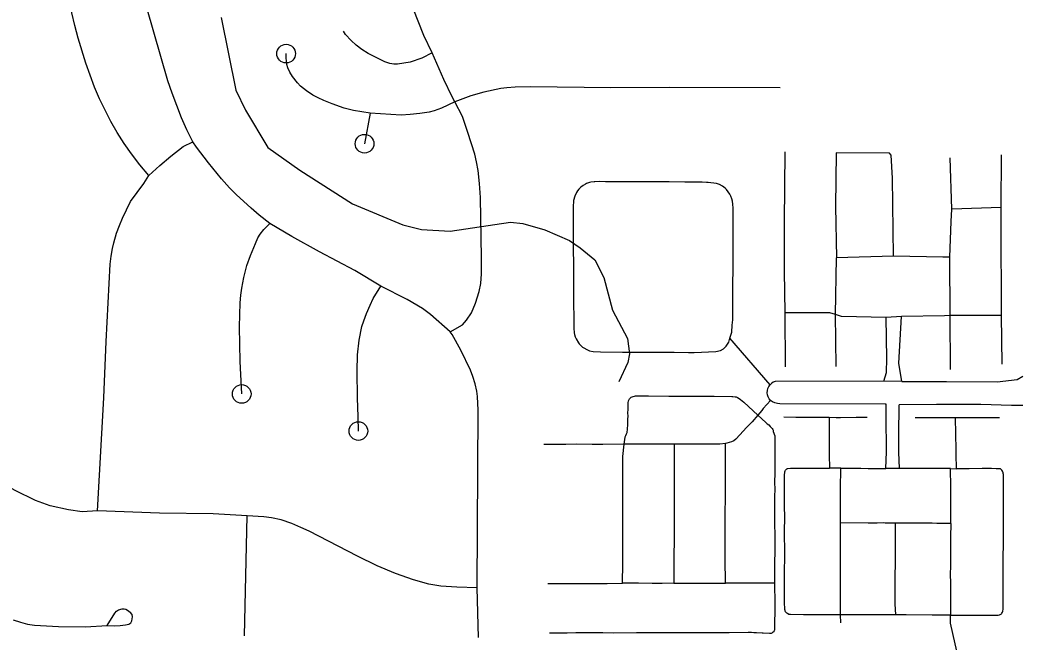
# Model space of a CAD drawing. Extents: x -19 to 366, y -4 to 359.
# Drawn here: x 146.741 to 147.247, y 192.473 to 192.788 of the extents above; entities that cross this region are included whole.
import ezdxf

# ---------------------------------------------------------------- set-up
doc = ezdxf.new("R2010")
doc.units = 0
for name, color, linetype in [('Level 33', 7, 'Continuous'), ('Level 35', 7, 'Continuous'), ('Level 60', 7, 'Continuous')]:
    doc.layers.add(name, color=color, linetype=linetype)

msp = doc.modelspace()

# ---------------------------------------------------------------- linework, layer by layer
at = {"layer": 'Level 33'}
for points in [[(146.82854, 192.72648), (146.82563, 192.73253), (146.82294, 192.73867), (146.82043, 192.74489), (146.81811, 192.75119), (146.816, 192.75756), (146.79076, 192.84528), (146.7889, 192.85276), (146.78728, 192.86029), (146.78584, 192.86786), (146.78464, 192.87547), (146.78366, 192.88311), (146.78288, 192.89077), (146.78232, 192.89845), (146.782, 192.90615), (146.78188, 192.91385), (146.78199, 192.92364), (146.7822, 192.9397), (146.78223, 192.96706), (146.78247, 192.97748)], [(146.80624, 192.70948), (146.80167, 192.71481), (146.79741, 192.72036), (146.79372, 192.72571), (146.79027, 192.7312), (146.78704, 192.73682), (146.78405, 192.74258), (146.78127, 192.74838), (146.77875, 192.75429), (146.77644, 192.76028), (146.77434, 192.76637), (146.77038, 192.7791), (146.76872, 192.78553), (146.76727, 192.79203), (146.76608, 192.79857), (146.7651, 192.80514), (146.76206, 192.83249), (146.76077, 192.83839)], [(146.95013, 192.77161), (146.94591, 192.78044), (146.94041, 192.79415)], [(146.95013, 192.77161), (146.94486, 192.76898), (146.93897, 192.76701), (146.93254, 192.76591), (146.93062, 192.76595), (146.92864, 192.7663), (146.92606, 192.76717), (146.92265, 192.76877), (146.91759, 192.77143), (146.91433, 192.77346), (146.9115, 192.77561), (146.90889, 192.77799), (146.90615, 192.78103), (146.90508, 192.78263)], [(146.91855, 192.741), (146.9101, 192.74242), (146.90545, 192.74367), (146.8993, 192.74576), (146.8951, 192.74742), (146.89217, 192.74881), (146.88959, 192.75027), (146.88628, 192.75246), (146.88332, 192.75477), (146.88166, 192.75647), (146.87922, 192.75964), (146.8779, 192.7618), (146.87684, 192.7641), (146.87634, 192.76577), (146.87598, 192.76917), (146.87596, 192.77129)], [(146.96165, 192.74677), (146.96027, 192.74934), (146.95607, 192.75818), (146.95013, 192.77161)], [(147.1266, 192.75392), (147.07045, 192.75405), (147.0408, 192.75396), (146.9999, 192.75448), (146.99214, 192.75426), (146.98794, 192.75395), (146.98492, 192.75352), (146.97628, 192.75168), (146.9697, 192.74982), (146.96165, 192.74677)], [(146.96165, 192.74677), (146.9548, 192.74364), (146.95113, 192.7423), (146.94856, 192.7416), (146.94376, 192.74084), (146.93889, 192.74032), (146.93428, 192.74006), (146.91855, 192.741)], [(146.9592, 192.63009), (146.96542, 192.63362), (146.96752, 192.63599), (146.96997, 192.63968), (146.97207, 192.64461), (146.97396, 192.65043), (146.97471, 192.65455), (146.97504, 192.6594), (146.97508, 192.66765), (146.97454, 192.69819), (146.97407, 192.70542), (146.97333, 192.71189), (146.9725, 192.71641), (146.97166, 192.72017), (146.96825, 192.7312), (146.96538, 192.73929), (146.96165, 192.74677)], [(146.91855, 192.741), (146.91575, 192.72555)], [(146.80624, 192.70948), (146.81184, 192.71456), (146.81746, 192.71926), (146.82378, 192.72412), (146.82854, 192.72648)], [(146.86762, 192.68506), (146.86233, 192.6893), (146.85827, 192.69286), (146.85063, 192.69981), (146.84721, 192.70319), (146.84324, 192.70766), (146.83653, 192.71586), (146.83044, 192.72373), (146.82854, 192.72648)], [(147.12922, 192.63964), (147.12892, 192.66082), (147.12888, 192.6859), (147.12923, 192.7215)], [(147.18411, 192.66848), (147.18364, 192.70802), (147.18295, 192.71974), (147.18219, 192.7207), (147.15502, 192.72094), (147.15477, 192.69374), (147.15519, 192.66762)], [(147.21376, 192.69233), (147.21296, 192.71835)], [(147.23879, 192.69308), (147.23906, 192.71982)], [(146.78022, 192.53912), (146.7835, 192.59649), (146.78456, 192.62516), (146.78668, 192.66442), (146.78712, 192.66843), (146.78783, 192.67241), (146.78851, 192.67524), (146.78992, 192.68019), (146.79132, 192.68397), (146.79294, 192.68767), (146.79707, 192.69621), (146.80383, 192.70537), (146.80624, 192.70948)], [(147.10119, 192.62675), (147.10206, 192.62993), (147.10232, 192.63335), (147.10271, 192.63614), (147.10268, 192.63785), (147.10264, 192.64076), (147.10267, 192.64441), (147.10271, 192.64708), (147.10279, 192.66894), (147.10277, 192.67428), (147.10277, 192.67674), (147.10281, 192.68474), (147.10281, 192.68715), (147.1028, 192.69223), (147.10279, 192.6928), (147.10268, 192.6949), (147.10246, 192.69644), (147.10222, 192.69749), (147.1017, 192.69894), (147.1012, 192.6999), (147.09937, 192.70237), (147.09869, 192.70298), (147.09816, 192.7034), (147.09733, 192.704), (147.09584, 192.70482), (147.09443, 192.70533), (147.09008, 192.70583), (147.08925, 192.7059), (147.08702, 192.706), (147.07825, 192.70609), (147.07027, 192.70613), (147.06833, 192.70614), (147.05743, 192.70616), (147.05381, 192.70618), (147.04291, 192.70624), (147.03806, 192.70627), (147.03481, 192.70628), (147.03264, 192.70623), (147.03226, 192.70621), (147.03053, 192.706), (147.02992, 192.70584), (147.02845, 192.70536), (147.02782, 192.70504), (147.0267, 192.70441), (147.02556, 192.70355), (147.02455, 192.70255), (147.02375, 192.70159), (147.02328, 192.70079), (147.02239, 192.69892), (147.02181, 192.6967), (147.02168, 192.69337), (147.02161, 192.68909), (147.02162, 192.6835), (147.02182, 192.65289), (147.02185, 192.64251), (147.02188, 192.63912), (147.02191, 192.63403), (147.02198, 192.63182), (147.02212, 192.62944), (147.02229, 192.62872), (147.02265, 192.62752), (147.02311, 192.62645), (147.02436, 192.62445), (147.0247, 192.62398), (147.02534, 192.62331), (147.02641, 192.62232), (147.02708, 192.62187), (147.0286, 192.62099), (147.02992, 192.62045), (147.03173, 192.62001), (147.03548, 192.61983), (147.04664, 192.61969), (147.05898, 192.61964), (147.06407, 192.61963), (147.07281, 192.61963), (147.08021, 192.61957), (147.08309, 192.61961), (147.094, 192.62009), (147.0964, 192.62062), (147.09791, 192.62144), (147.09934, 192.62272), (147.10068, 192.62477), (147.10119, 192.62675)], [(147.21271, 192.66793), (147.21347, 192.68597), (147.21376, 192.69233)], [(147.23879, 192.69308), (147.21376, 192.69233)], [(147.23901, 192.63834), (147.23883, 192.68563), (147.23879, 192.69308)], [(146.85342, 192.59849), (146.85262, 192.61496), (146.85236, 192.63251), (146.85261, 192.64475), (146.85294, 192.64869), (146.85343, 192.65228), (146.85447, 192.6576), (146.85609, 192.66368), (146.85781, 192.66871), (146.86035, 192.67494), (146.86164, 192.67772), (146.86279, 192.67969), (146.86464, 192.68196), (146.86762, 192.68506)], [(146.92405, 192.65324), (146.91085, 192.66117), (146.89295, 192.67066), (146.87888, 192.67851), (146.86762, 192.68506)], [(147.15466, 192.63883), (147.15519, 192.66762)], [(147.18411, 192.66848), (147.15519, 192.66762)], [(147.21271, 192.66793), (147.2092, 192.668), (147.18411, 192.66848)], [(147.21289, 192.63826), (147.21271, 192.66793)], [(146.91263, 192.57965), (146.91256, 192.5869), (146.9121, 192.59645), (146.91196, 192.61002), (146.91223, 192.61843), (146.91305, 192.62583), (146.91445, 192.63268), (146.91536, 192.63564), (146.91676, 192.63941), (146.91858, 192.64364), (146.92021, 192.64695), (146.92405, 192.65324)], [(146.9592, 192.63009), (146.94918, 192.63889), (146.94513, 192.64188), (146.93732, 192.6465), (146.92405, 192.65324)], [(147.15466, 192.63883), (147.15179, 192.63969), (147.12922, 192.63964)], [(147.12933, 192.6122), (147.12922, 192.63964)], [(147.15507, 192.61244), (147.15466, 192.63883)], [(147.18045, 192.63729), (147.15774, 192.63786), (147.15466, 192.63883)], [(147.17929, 192.60493), (147.1806, 192.6094), (147.18072, 192.61646), (147.18045, 192.63729)], [(147.1882, 192.63788), (147.18045, 192.63729)], [(147.18834, 192.60483), (147.1868, 192.61417), (147.1882, 192.63788)], [(147.21289, 192.63826), (147.2101, 192.63822), (147.1882, 192.63788)], [(147.23901, 192.63834), (147.21289, 192.63826)], [(147.21302, 192.61087), (147.21289, 192.63826)], [(147.23939, 192.61366), (147.23901, 192.63834)], [(146.97282, 192.5001), (146.97339, 192.59029), (146.97314, 192.59725), (146.97272, 192.59997), (146.97185, 192.60368), (146.97077, 192.60732), (146.96954, 192.61053), (146.96466, 192.6208), (146.96021, 192.62863), (146.9592, 192.63009)], [(147.1216, 192.60316), (147.10119, 192.62675)], [(147.17929, 192.60493), (147.1242, 192.60485), (147.12319, 192.60443), (147.12231, 192.60384), (147.1216, 192.60316)], [(147.18834, 192.60483), (147.17929, 192.60493)], [(147.18834, 192.60483), (147.2111, 192.60475), (147.23675, 192.60465), (147.247, 192.60581), (147.24981, 192.60755)], [(147.12176, 192.59523), (147.1211, 192.59606), (147.12057, 192.59701), (147.12024, 192.59804), (147.12011, 192.59911), (147.12017, 192.60019), (147.12045, 192.60123), (147.12089, 192.60221), (147.1216, 192.60316)], [(147.04752, 192.57292), (147.04796, 192.57657), (147.04805, 192.57678), (147.04815, 192.57707), (147.04836, 192.57742), (147.04869, 192.57832), (147.04884, 192.57866), (147.04895, 192.57899), (147.0491, 192.57946), (147.04925, 192.58004), (147.04926, 192.58038), (147.04927, 192.58109), (147.04937, 192.58246), (147.04944, 192.58643), (147.04945, 192.58673), (147.04942, 192.58933), (147.04945, 192.59005), (147.04953, 192.59272), (147.04958, 192.59368), (147.04959, 192.5939), (147.04975, 192.59499), (147.05001, 192.59571), (147.05029, 192.59607), (147.05097, 192.5968), (147.05151, 192.5971), (147.05318, 192.59752), (147.05405, 192.59754), (147.05576, 192.59754), (147.05782, 192.59754), (147.05986, 192.59752), (147.07009, 192.59743), (147.07239, 192.59742), (147.07663, 192.59741), (147.07983, 192.59741), (147.08741, 192.5974), (147.09311, 192.59736), (147.10221, 192.59725), (147.10271, 192.5972), (147.10376, 192.59709), (147.10426, 192.59698), (147.105, 192.59669), (147.1058, 192.59624), (147.10652, 192.59574), (147.10827, 192.59431), (147.11531, 192.5877)], [(147.12176, 192.59523), (147.11805, 192.59102), (147.11737, 192.59005), (147.11531, 192.5877)], [(147.18046, 192.5933), (147.18001, 192.59332), (147.12656, 192.59342), (147.12527, 192.5936), (147.12403, 192.59397), (147.12285, 192.59451), (147.12176, 192.59523)], [(147.18037, 192.56068), (147.1806, 192.56906), (147.18059, 192.57089), (147.18056, 192.57268), (147.18054, 192.57491), (147.18053, 192.58158), (147.18051, 192.58394), (147.18049, 192.5853), (147.18052, 192.58738), (147.18046, 192.5933)], [(147.18717, 192.56065), (147.18692, 192.569), (147.18694, 192.57219), (147.18695, 192.57844), (147.18695, 192.58075), (147.18694, 192.58409), (147.18699, 192.58641), (147.18713, 192.59295)], [(147.24976, 192.59269), (147.244, 192.59258), (147.22841, 192.59306), (147.21145, 192.59312), (147.20605, 192.59314), (147.18713, 192.59295)], [(147.11531, 192.5877), (147.1124, 192.58441), (147.10962, 192.58144), (147.10623, 192.5778), (147.10414, 192.57554), (147.10315, 192.57471), (147.10191, 192.57414), (147.09963, 192.57344), (147.09888, 192.57335)], [(147.11531, 192.5877), (147.11945, 192.58407), (147.12015, 192.5834), (147.12084, 192.58273), (147.12154, 192.58203), (147.12196, 192.58161), (147.12257, 192.58099), (147.12299, 192.58043), (147.12309, 192.58014), (147.12315, 192.57975), (147.12316, 192.57946), (147.12394, 192.57714), (147.12397, 192.57551), (147.12395, 192.57301), (147.12395, 192.57118), (147.12389, 192.56689), (147.12388, 192.55715), (147.12387, 192.55491), (147.12389, 192.54871), (147.12387, 192.54774), (147.12382, 192.53616), (147.12381, 192.5347), (147.12393, 192.52452), (147.12394, 192.52183), (147.12383, 192.50959), (147.12383, 192.50814), (147.12381, 192.50643), (147.12383, 192.50248)], [(147.15159, 192.58645), (147.14121, 192.58645), (147.13988, 192.58647), (147.13642, 192.58653), (147.13453, 192.58657), (147.12851, 192.58668)], [(147.15159, 192.58645), (147.15154, 192.58084), (147.15149, 192.56903), (147.15148, 192.56766), (147.15167, 192.5608)], [(147.17077, 192.58647), (147.16648, 192.58648), (147.16523, 192.58647), (147.15727, 192.58643), (147.15511, 192.58644), (147.15159, 192.58645)], [(147.21572, 192.58634), (147.21276, 192.58636), (147.21132, 192.58637), (147.20952, 192.58636), (147.19521, 192.58639)], [(147.21609, 192.56055), (147.21594, 192.56787), (147.21592, 192.57014), (147.21572, 192.58634)], [(147.23801, 192.58632), (147.23145, 192.5863), (147.23019, 192.58631), (147.22714, 192.58631), (147.22577, 192.58631), (147.22354, 192.5863), (147.21572, 192.58634)], [(146.78022, 192.53912), (146.77254, 192.53865), (146.76545, 192.53967), (146.7562, 192.54171), (146.74871, 192.54438), (146.73839, 192.54948), (146.70304, 192.56907), (146.6983, 192.57135), (146.69401, 192.57255), (146.69083, 192.57324), (146.68129, 192.57332)], [(147.04752, 192.57292), (147.0367, 192.57289), (147.03118, 192.57289), (147.02343, 192.57292), (147.01782, 192.5729), (147.01096, 192.5728), (147.0106, 192.5728), (147.00672, 192.57277)], [(147.04667, 192.50233), (147.04678, 192.51238), (147.04678, 192.51468), (147.04678, 192.52014), (147.0468, 192.52281), (147.04681, 192.52534), (147.0468, 192.52976), (147.04676, 192.53509), (147.04676, 192.53752), (147.04681, 192.5492), (147.04679, 192.55162), (147.04674, 192.55616), (147.04677, 192.55773), (147.04677, 192.56087), (147.04678, 192.5668), (147.04752, 192.57292)], [(147.07289, 192.57293), (147.06682, 192.57294), (147.06223, 192.57296), (147.05787, 192.57295), (147.04752, 192.57292)], [(147.07289, 192.57293), (147.07291, 192.56352), (147.07292, 192.55501), (147.07291, 192.55306), (147.07284, 192.54822), (147.07282, 192.54336), (147.07286, 192.53972), (147.07291, 192.53248), (147.07292, 192.52824), (147.07291, 192.52467), (147.07277, 192.51595), (147.07276, 192.5139), (147.07275, 192.50236)], [(147.09888, 192.57335), (147.09609, 192.57298), (147.09204, 192.573), (147.08622, 192.57295), (147.08257, 192.57293), (147.07895, 192.57292), (147.07289, 192.57293)], [(147.09885, 192.50239), (147.09878, 192.51484), (147.09875, 192.51981), (147.09876, 192.52269), (147.09882, 192.53422), (147.09882, 192.53725), (147.09888, 192.54638), (147.09888, 192.54892), (147.09888, 192.55664), (147.09887, 192.55942), (147.09888, 192.57335)], [(147.1399, 192.48639), (147.13852, 192.48641), (147.13184, 192.48646), (147.13108, 192.48656), (147.13031, 192.48694), (147.13002, 192.48714), (147.12936, 192.48789), (147.12895, 192.48901), (147.12886, 192.49271), (147.12884, 192.49816), (147.12881, 192.50234), (147.12881, 192.50556), (147.12891, 192.51012), (147.12896, 192.51389), (147.12896, 192.52096), (147.12894, 192.52501), (147.1289, 192.52792), (147.12895, 192.53652), (147.12891, 192.54085), (147.12885, 192.54434), (147.12883, 192.54924), (147.12887, 192.55187), (147.12891, 192.55743), (147.12902, 192.55862), (147.12906, 192.55893), (147.12918, 192.55946), (147.12932, 192.55975), (147.12947, 192.56001), (147.12968, 192.5602), (147.13001, 192.56046), (147.13033, 192.56061), (147.13057, 192.56068), (147.13194, 192.5608), (147.13762, 192.56078), (147.14044, 192.56079), (147.14601, 192.56081), (147.15167, 192.5608)], [(147.1574, 192.56079), (147.15167, 192.5608)], [(147.15735, 192.53303), (147.15736, 192.53768), (147.15736, 192.55034), (147.1574, 192.56079)], [(147.1574, 192.56079), (147.16394, 192.56077), (147.16545, 192.56076), (147.16754, 192.56075), (147.17128, 192.56072), (147.18037, 192.56068)], [(147.18717, 192.56065), (147.18037, 192.56068)], [(147.21315, 192.56059), (147.2056, 192.56069), (147.20448, 192.56067), (147.20254, 192.56065), (147.19838, 192.56062), (147.19615, 192.56061), (147.18717, 192.56065)], [(147.21309, 192.48615), (147.22055, 192.48619), (147.23611, 192.4861), (147.23731, 192.48615), (147.23802, 192.48636), (147.23865, 192.48669), (147.2389, 192.48692), (147.2392, 192.48724), (147.23947, 192.48765), (147.23963, 192.48801), (147.23973, 192.48838), (147.23981, 192.48896), (147.2398, 192.48952), (147.23984, 192.49108), (147.23984, 192.49273), (147.23983, 192.49315), (147.23981, 192.49706), (147.23982, 192.49899), (147.23983, 192.50807), (147.23984, 192.51019), (147.2399, 192.51771), (147.23992, 192.52023), (147.23993, 192.52788), (147.23994, 192.529), (147.23995, 192.53345), (147.23994, 192.53539), (147.23992, 192.53745), (147.23996, 192.54261), (147.23998, 192.54416), (147.23997, 192.5493), (147.23999, 192.55041), (147.23999, 192.55652), (147.23998, 192.55761), (147.2399, 192.55812), (147.23981, 192.5585), (147.23968, 192.55894), (147.23948, 192.55936), (147.23916, 192.55975), (147.23894, 192.56003), (147.23865, 192.56026), (147.23841, 192.56043), (147.23807, 192.56053), (147.23625, 192.56054), (147.23388, 192.56056), (147.23007, 192.56058), (147.22919, 192.56057), (147.22251, 192.56051), (147.2204, 192.5605), (147.21609, 192.56055)], [(147.21321, 192.53278), (147.21327, 192.53841), (147.21329, 192.54357), (147.21325, 192.54803), (147.21322, 192.55115), (147.21315, 192.56059)], [(147.21315, 192.56059), (147.21609, 192.56055)], [(146.85618, 192.53664), (146.83898, 192.53756), (146.81173, 192.53789), (146.78022, 192.53912)], [(146.85481, 192.47568), (146.85618, 192.53664)], [(146.97282, 192.5001), (146.96251, 192.50035), (146.95445, 192.50087), (146.94835, 192.50194), (146.94066, 192.50403), (146.93138, 192.50728), (146.92212, 192.51122), (146.91219, 192.51605), (146.88768, 192.52877), (146.8835, 192.53073), (146.87884, 192.53263), (146.87336, 192.53451), (146.86857, 192.53562), (146.86472, 192.53612), (146.85618, 192.53664)], [(147.15738, 192.48227), (147.15735, 192.48634), (147.1573, 192.49433), (147.1573, 192.49905), (147.15733, 192.50294), (147.15731, 192.50601), (147.15729, 192.50994), (147.15732, 192.51422), (147.15731, 192.52185), (147.15735, 192.52614), (147.15736, 192.52961), (147.15735, 192.53303)], [(147.18511, 192.53295), (147.18002, 192.53296), (147.17929, 192.53297), (147.17597, 192.53294), (147.17457, 192.53294), (147.17126, 192.53293), (147.15735, 192.53303)], [(147.1853, 192.48633), (147.18506, 192.49197), (147.18505, 192.49246), (147.18506, 192.49429), (147.18503, 192.49761), (147.18508, 192.5079), (147.18512, 192.51063), (147.18512, 192.51597), (147.18513, 192.51736), (147.18513, 192.52615), (147.18511, 192.53295)], [(147.21321, 192.53278), (147.2062, 192.53278), (147.20376, 192.5328), (147.20207, 192.53281), (147.20027, 192.53283), (147.1876, 192.53295), (147.18511, 192.53295)], [(147.21321, 192.53278), (147.21313, 192.52584), (147.21309, 192.52017), (147.21304, 192.51127), (147.21301, 192.50681), (147.21302, 192.50262), (147.21305, 192.49776), (147.21309, 192.48615)], [(146.97358, 192.47483), (146.97282, 192.5001)], [(147.00883, 192.5022), (147.01646, 192.50221), (147.02169, 192.50222), (147.0264, 192.50225), (147.03448, 192.50223), (147.03879, 192.5023), (147.04667, 192.50233)], [(147.12383, 192.50248), (147.12384, 192.49754), (147.12391, 192.49678), (147.12393, 192.49601), (147.12394, 192.49492), (147.12394, 192.49187), (147.12394, 192.49016), (147.12386, 192.48016), (147.12377, 192.47851), (147.12361, 192.47822), (147.12318, 192.47759), (147.12302, 192.47745), (147.12239, 192.47704), (147.12211, 192.47693), (147.12119, 192.47686), (147.11803, 192.47704), (147.11749, 192.47707), (147.11473, 192.47723), (147.11336, 192.47726), (147.11215, 192.47729), (147.11047, 192.4773), (147.10071, 192.47722), (147.09936, 192.47721), (147.0938, 192.47715), (147.09205, 192.47714), (147.08937, 192.47715), (147.08759, 192.47717), (147.08565, 192.47719), (147.08433, 192.47719), (147.08044, 192.47718), (147.07978, 192.47718), (147.06398, 192.47719), (147.06192, 192.47718), (147.05567, 192.47712), (147.0538, 192.47712), (147.0422, 192.4771), (147.03663, 192.47714), (147.03177, 192.47719), (147.03061, 192.47719), (147.02559, 192.47717), (147.02289, 192.47714), (147.01854, 192.47711), (147.016, 192.4771), (147.0102, 192.4771), (147.00984, 192.4771), (147.00958, 192.47711)], [(147.07275, 192.50236), (147.06685, 192.50232), (147.0637, 192.50229), (147.06167, 192.50229), (147.05475, 192.50234), (147.05245, 192.50235), (147.04667, 192.50233)], [(147.07275, 192.50236), (147.07635, 192.50238), (147.08068, 192.5024), (147.0836, 192.50239), (147.0866, 192.50239), (147.08928, 192.50237), (147.09885, 192.50239)], [(147.12383, 192.50248), (147.11701, 192.50241), (147.11526, 192.50241), (147.11308, 192.50241), (147.11088, 192.50241), (147.10685, 192.50241), (147.09885, 192.50239)], [(146.78514, 192.48091), (146.78909, 192.48719), (146.78996, 192.48819), (146.79091, 192.48886), (146.79277, 192.48936), (146.79369, 192.48937), (146.79458, 192.48919), (146.79551, 192.48872), (146.79689, 192.4877)], [(146.73752, 192.4838), (146.74111, 192.4826), (146.74471, 192.48168), (146.74825, 192.48114), (146.76052, 192.48044), (146.77419, 192.48024), (146.78514, 192.48091)], [(146.78514, 192.48091), (146.78872, 192.48079), (146.79177, 192.48089), (146.79451, 192.48121), (146.79615, 192.48162), (146.79708, 192.48229), (146.79764, 192.48321), (146.79806, 192.48529), (146.79778, 192.48656), (146.79689, 192.4877)], [(147.15735, 192.48634), (147.15129, 192.48632), (147.15058, 192.48632), (147.1399, 192.48639)], [(147.1853, 192.48633), (147.1804, 192.4863), (147.179, 192.48629), (147.1772, 192.48629), (147.17249, 192.48628), (147.17055, 192.48629), (147.16375, 192.48636), (147.15735, 192.48634)], [(147.21309, 192.48615), (147.20553, 192.48611), (147.20373, 192.48613), (147.19056, 192.48632), (147.18779, 192.48635), (147.1853, 192.48633)], [(147.21717, 192.44639), (147.21755, 192.46269), (147.21309, 192.4821), (147.21309, 192.48615)]]:
    msp.add_lwpolyline(points, dxfattribs=at)
for centre in [(146.87596, 192.77129), (146.91575, 192.72555), (146.85342, 192.59849), (146.91263, 192.57965)]:
    msp.add_circle(centre, 0.00473, dxfattribs=at)
at = {"layer": 'Level 35'}
msp.add_lwpolyline([(146.84298, 192.78955), (146.85051, 192.75282), (146.85533, 192.74262), (146.86668, 192.72356), (146.88288, 192.71213), (146.90956, 192.69509), (146.93523, 192.68431), (146.94472, 192.68192), (146.95913, 192.68109), (146.98979, 192.68571), (146.99604, 192.685), (147.00725, 192.68187), (147.0198, 192.67648), (147.02514, 192.67273), (147.03258, 192.66653), (147.03721, 192.65766), (147.04152, 192.641), (147.04923, 192.62666), (147.05024, 192.61889), (147.04934, 192.61452), (147.04487, 192.60462)], dxfattribs=at)
at = {"layer": 'Level 60'}
for points in [[(154.11585, 1.87092), (153.9063, 10.48743), (153.69602, 19.10409), (153.48501, 27.72087), (153.27327, 36.3378), (153.0608, 44.95486), (152.84759, 53.57206), (152.63366, 62.1894), (152.419, 70.80688), (152.20362, 79.42449), (151.98751, 88.04225), (151.77068, 96.66014), (151.55312, 105.27817), (151.33484, 113.89634), (151.11584, 122.51465), (150.89612, 131.13311), (150.67568, 139.7517), (150.45452, 148.37043), (150.23264, 156.98931), (150.01005, 165.60832), (149.78674, 174.22748), (149.56272, 182.84677), (149.33799, 191.46621), (149.11254, 200.0858), (148.88638, 208.70552), (148.65952, 217.32539), (148.43194, 225.9454), (148.20366, 234.56555), (147.97466, 243.18584), (147.74497, 251.80628), (147.51457, 260.42687), (147.28346, 269.04759), (147.05165, 277.66846), (146.81914, 286.28948), (146.58593, 294.91064), (146.35202, 303.53194), (146.11742, 312.15339), (145.88211, 320.77499), (145.64611, 329.39673), (145.40941, 338.01861), (145.17202, 346.64065)], [(146.77834, 1.69699), (146.57878, 10.31313), (146.37852, 18.92942), (146.17757, 27.54584), (145.97591, 36.16241), (145.77356, 44.77911), (145.57052, 53.39596), (145.36679, 62.01295), (145.16236, 70.63008), (144.95724, 79.24735), (144.75142, 87.86477), (144.54492, 96.48232), (144.33773, 105.10002), (144.12986, 113.71787), (143.92129, 122.33585), (143.71204, 130.95398), (143.5021, 139.57225), (143.29148, 148.19067), (143.08018, 156.80923), (142.8682, 165.42794), (142.65553, 174.04679), (142.44218, 182.66579), (142.22816, 191.28493), (142.01345, 199.90421), (141.79807, 208.52365), (141.58202, 217.14322), (141.36528, 225.76295), (141.14788, 234.38282), (140.9298, 243.00284), (140.71105, 251.623), (140.49162, 260.24332), (140.27153, 268.86377), (140.05077, 277.48438), (139.82934, 286.10514), (139.60724, 294.72604), (139.38447, 303.34709), (139.16105, 311.96829), (138.93695, 320.58964), (138.7122, 329.21114), (138.48678, 337.83278), (138.2607, 346.45458)], [(0, 189.51617), (7.11214, 189.52059), (14.22427, 189.53386), (21.33637, 189.55597), (28.44845, 189.58693), (35.56048, 189.62672), (42.67245, 189.67537), (49.78436, 189.73285), (56.89619, 189.79918), (64.00793, 189.87436), (71.11958, 189.95838), (78.23111, 190.05124), (85.34253, 190.15294), (92.45381, 190.26349), (99.56495, 190.38288), (106.67593, 190.51112), (113.78675, 190.6482), (120.89739, 190.79412), (128.00785, 190.94888), (135.11811, 191.11248), (142.22816, 191.28493), (149.33799, 191.46621), (156.44759, 191.65634), (163.55694, 191.85531), (170.66605, 192.06312), (177.77489, 192.27977), (184.88345, 192.50526), (191.99173, 192.73959), (199.09971, 192.98276), (206.20739, 193.23477), (213.31474, 193.49561), (220.42177, 193.7653), (227.52845, 194.04382), (234.63479, 194.33118), (241.74076, 194.62738), (248.84635, 194.93241), (255.95157, 195.24628), (263.05638, 195.56898), (270.16079, 195.90052), (277.26478, 196.24089), (284.36834, 196.5901), (291.47147, 196.94814), (298.57414, 197.31501), (305.67635, 197.69072), (312.77809, 198.07525), (319.87934, 198.46862), (326.9801, 198.87082), (334.08035, 199.28185), (341.18009, 199.7017)]]:
    msp.add_spline(points, degree=3, dxfattribs=at)

doc.saveas('drawing.dxf')
